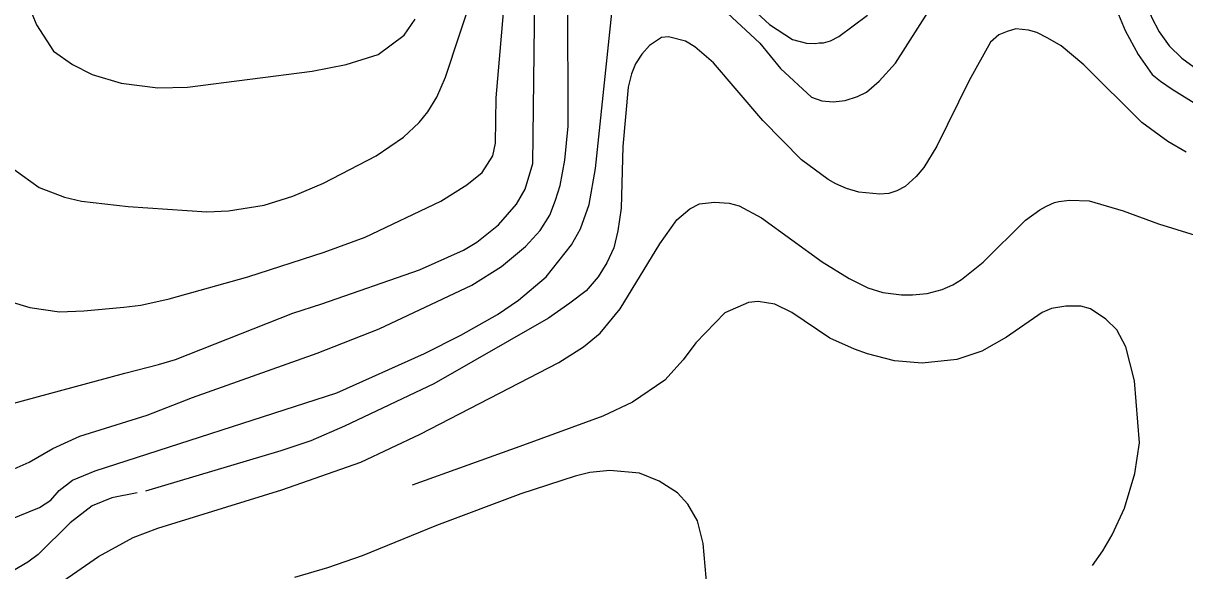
# Model space of a CAD drawing. Extents: x -555860 to -552701, y -1187050 to -1182291.
# Drawn here: x -555608.9 to -555153.4, y -1185482.6 to -1185268.1 of the extents above; entities that cross this region are included whole.
import ezdxf

# ---------------------------------------------------------------- set-up
doc = ezdxf.new("R2010")
doc.units = 0
for name, color, linetype in [('Level 40', 7, 'Continuous'), ('Level 41', 7, 'Continuous'), ('Level 42', 7, 'Continuous')]:
    doc.layers.add(name, color=color, linetype=linetype)

msp = doc.modelspace()

# ---------------------------------------------------------------- linework, layer by layer
at = {"layer": 'Level 40'}
for points in [[(-555230.74, -1185227.1), (-555212.2, -1185198.03), (-555207.07, -1185191.65), (-555204.8, -1185190.05), (-555201.11, -1185188.6), (-555198.06, -1185188.88), (-555195.39, -1185190.22), (-555193.76, -1185191.51), (-555192.26, -1185193.52), (-555191.4, -1185195.54), (-555190.3, -1185200.25), (-555189.46, -1185219.11), (-555187.38, -1185237.97), (-555186.29, -1185243.94), (-555180.73, -1185261.54), (-555176.71, -1185270.97), (-555171.71, -1185280.4), (-555166.17, -1185288.16), (-555162.86, -1185290.8), (-555158.27, -1185293.98), (-555141.49, -1185304.38)], [(-555622.21, -1185465.78), (-555602.52, -1185457.88), (-555598.09, -1185454.96), (-555594.76, -1185451.22), (-555589.63, -1185447.2), (-555580.75, -1185443.45), (-555485.91, -1185412.95), (-555451.53, -1185397.56), (-555437.24, -1185390.35), (-555422.96, -1185382.17), (-555414.64, -1185376.62), (-555403.83, -1185367.47), (-555393.84, -1185354.99), (-555390.38, -1185348.61), (-555386.91, -1185339.19), (-555384.42, -1185325.04), (-555375.12, -1185235.47)], [(-555334.5, -1185262.51), (-555320.08, -1185275.96), (-555311.9, -1185285.8), (-555299.78, -1185297.07), (-555295.67, -1185298.56), (-555291.24, -1185298.97), (-555286.52, -1185298.42), (-555281.67, -1185296.76), (-555278.17, -1185295.09), (-555273.21, -1185290.79), (-555266.83, -1185283.72), (-555249.26, -1185256.15)], [(-555605.43, -1185264.59), (-555603.63, -1185268.75), (-555596.98, -1185279.01), (-555589.63, -1185284.28), (-555581.86, -1185288.16), (-555570.49, -1185291.63), (-555556.07, -1185293.43), (-555544.43, -1185293.15), (-555495.62, -1185286.91), (-555482.31, -1185284.28), (-555469.67, -1185280.4), (-555459.44, -1185272.81), (-555455.15, -1185266.54)]]:
    msp.add_lwpolyline(points, dxfattribs=at)
at = {"layer": 'Level 41'}
for points in [[(-555187.8, -1185145.62), (-555185.03, -1185157.27), (-555183.08, -1185168.91), (-555181.28, -1185185.55), (-555174.35, -1185234.64), (-555169.91, -1185255.99), (-555166.45, -1185265.7), (-555163.4, -1185271.52), (-555159.51, -1185276.93), (-555154.52, -1185281.78), (-555148.28, -1185286.36)], [(-555614.59, -1185377.04), (-555606.27, -1185379.53), (-555594.62, -1185381.2), (-555585.19, -1185380.78), (-555569.38, -1185379.4), (-555562.73, -1185378.56), (-555551.64, -1185376.07), (-555520.85, -1185367.47), (-555490.9, -1185357.77), (-555474.82, -1185351.94), (-555445.15, -1185337.8), (-555434.89, -1185331.42), (-555428.92, -1185326.57), (-555424.76, -1185320.05), (-555423.66, -1185315.06), (-555423.38, -1185297.31), (-555412.7, -1185173.07)], [(-555614.03, -1185417.39), (-555569.11, -1185405.19), (-555555.8, -1185401.86), (-555549.14, -1185399.92), (-555503.11, -1185381.75), (-555491.73, -1185378.01), (-555453.47, -1185364.7), (-555436.27, -1185357.07), (-555431, -1185353.88), (-555422.55, -1185347.09), (-555415.47, -1185339.05), (-555412.01, -1185333.08), (-555409.1, -1185323.1), (-555407.99, -1185236.03)], [(-555334.08, -1185251.97), (-555316.2, -1185268.61), (-555307.18, -1185274.43), (-555301.78, -1185275.96), (-555298.13, -1185276.11), (-555296.78, -1185275.82), (-555295, -1185275.78), (-555292.35, -1185274.99), (-555289.02, -1185273.32), (-555277.79, -1185265)], [(-555621.93, -1185446.92), (-555606.54, -1185440.13), (-555597.25, -1185434.72), (-555586.71, -1185429.87), (-555560.23, -1185421.69), (-555542.48, -1185414.75), (-555493.68, -1185397.42), (-555469.27, -1185387.85), (-555432.95, -1185370.8), (-555421.3, -1185363.45), (-555411.87, -1185355.55), (-555406.18, -1185349.31), (-555402.44, -1185343.34), (-555400.11, -1185337.44), (-555398.28, -1185331.7), (-555396.48, -1185321.71), (-555395.23, -1185308.4), (-555395.37, -1185257.66)], [(-555612.51, -1185325.46), (-555602.66, -1185332.53), (-555592.68, -1185336.27), (-555586.02, -1185337.8), (-555567.72, -1185339.88), (-555536.94, -1185341.96), (-555528.34, -1185341.68), (-555514.47, -1185339.46), (-555503.11, -1185335.86), (-555491.18, -1185330.73), (-555470.52, -1185320.05), (-555459.71, -1185312.7), (-555453.6, -1185307.02), (-555450.28, -1185302.86), (-555446.67, -1185297.03), (-555443.34, -1185289.27), (-555432.39, -1185256.27)], [(-555152.79, -1185318.68), (-555160.07, -1185314.5), (-555170.19, -1185307.02), (-555192.93, -1185284.42), (-555201.8, -1185276.93), (-555207.08, -1185273.97), (-555211.37, -1185271.8), (-555214.7, -1185270.83), (-555219.69, -1185270.27), (-555223.05, -1185271.33), (-555226.35, -1185272.63), (-555229.54, -1185275.54), (-555237.99, -1185290.52), (-555250.61, -1185316.31), (-555255.74, -1185324.63), (-555258.65, -1185328.23), (-555263.09, -1185332.11), (-555266.28, -1185333.78), (-555269.46, -1185334.8), (-555272.94, -1185335.03), (-555281.25, -1185334.33), (-555285.97, -1185332.81), (-555290.16, -1185331), (-555293.18, -1185329.34), (-555303.72, -1185321.58), (-555318.83, -1185306.18), (-555338.24, -1185283.58), (-555345.45, -1185277.34), (-555349.2, -1185275.13), (-555355.85, -1185273.46), (-555358.62, -1185273.74), (-555363.34, -1185276.79), (-555366.25, -1185280.24), (-555368.75, -1185284), (-555370.37, -1185287.99), (-555371.66, -1185293.15), (-555373.74, -1185316.45), (-555374.43, -1185340.57), (-555375.68, -1185349.45), (-555377.34, -1185356.1), (-555379.98, -1185361.93), (-555383.44, -1185367.47), (-555388.16, -1185373.02), (-555394.51, -1185377.86), (-555402.86, -1185383.69), (-555447.92, -1185409.34), (-555482.86, -1185425.98), (-555496.17, -1185431.67), (-555507.82, -1185435.69), (-555560.93, -1185451.5)], [(-555601.83, -1185492.54), (-555579.37, -1185477.01), (-555565.78, -1185469.66), (-555556.07, -1185465.92), (-555507.54, -1185450.94), (-555476.48, -1185440.13), (-555453.19, -1185429.17), (-555398.83, -1185401.03), (-555389.13, -1185394.93), (-555382.61, -1185389.52), (-555374.85, -1185379.95), (-555359.18, -1185354.58), (-555352.52, -1185345.15), (-555347.53, -1185340.85), (-555343.65, -1185338.91), (-555337.83, -1185338.21), (-555332, -1185338.63), (-555328.12, -1185339.6), (-555319.39, -1185344.32), (-555295.54, -1185361.65), (-555285.04, -1185368.13), (-555277.65, -1185371.77), (-555271.83, -1185373.57), (-555264.51, -1185374.56), (-555260.18, -1185374.54), (-555254.35, -1185373.99), (-555248.53, -1185372.46), (-555244.38, -1185370.6), (-555240.91, -1185368.58), (-555232.45, -1185361.78), (-555215.81, -1185345.28), (-555210.26, -1185341.26), (-555207.59, -1185339.75), (-555204.44, -1185338.35), (-555202.8, -1185337.93), (-555198.61, -1185337.38), (-555190.85, -1185337.66), (-555177.49, -1185341.56), (-555163.67, -1185346.67), (-555140.38, -1185353.88)], [(-555339.91, -1185498.64), (-555342.26, -1185472.02), (-555344.48, -1185463.14), (-555348.22, -1185456.49), (-555352.25, -1185452.05), (-555359.46, -1185447.48), (-555367.22, -1185444.43), (-555378.87, -1185443.32), (-555386.63, -1185444.15), (-555392.46, -1185445.53), (-555413.81, -1185452.47), (-555446.81, -1185464.95), (-555475.93, -1185476.73), (-555489.52, -1185481.45), (-555502.51, -1185485.26)], [(-555564.27, -1185452.1), (-555574.1, -1185454.13), (-555581.86, -1185457.18), (-555590.46, -1185463.84), (-555603.08, -1185476.32), (-555607.1, -1185479.23), (-555626.23, -1185490.32)]]:
    msp.add_lwpolyline(points, dxfattribs=at)
at = {"layer": 'Level 42'}
msp.add_lwpolyline([(-555189.6, -1185480.57), (-555185.5, -1185474.87), (-555181.84, -1185468.55), (-555176.98, -1185458.15), (-555172.96, -1185444.56), (-555171.16, -1185432.5), (-555173.1, -1185408.24), (-555176.43, -1185394.93), (-555180.03, -1185388.27), (-555184.33, -1185384.11), (-555190.3, -1185379.95), (-555194.18, -1185378.98), (-555200, -1185378.98), (-555205.61, -1185379.84), (-555209.24, -1185381.49), (-555223.3, -1185391.18), (-555233, -1185396.59), (-555242.71, -1185399.92), (-555256.3, -1185401.3), (-555267.25, -1185400.33), (-555277.78, -1185397.66), (-555282.92, -1185395.76), (-555292.62, -1185391.46), (-555307.46, -1185381.48), (-555314.12, -1185378.15), (-555320.63, -1185377.18), (-555324.52, -1185377.59), (-555333.81, -1185381.61), (-555345.18, -1185393.4), (-555350.03, -1185400.05), (-555357.24, -1185407.96), (-555369.99, -1185416.55), (-555381.64, -1185422.1), (-555412.7, -1185433.47), (-555456.38, -1185449.14)], dxfattribs=at)

doc.saveas('drawing.dxf')
